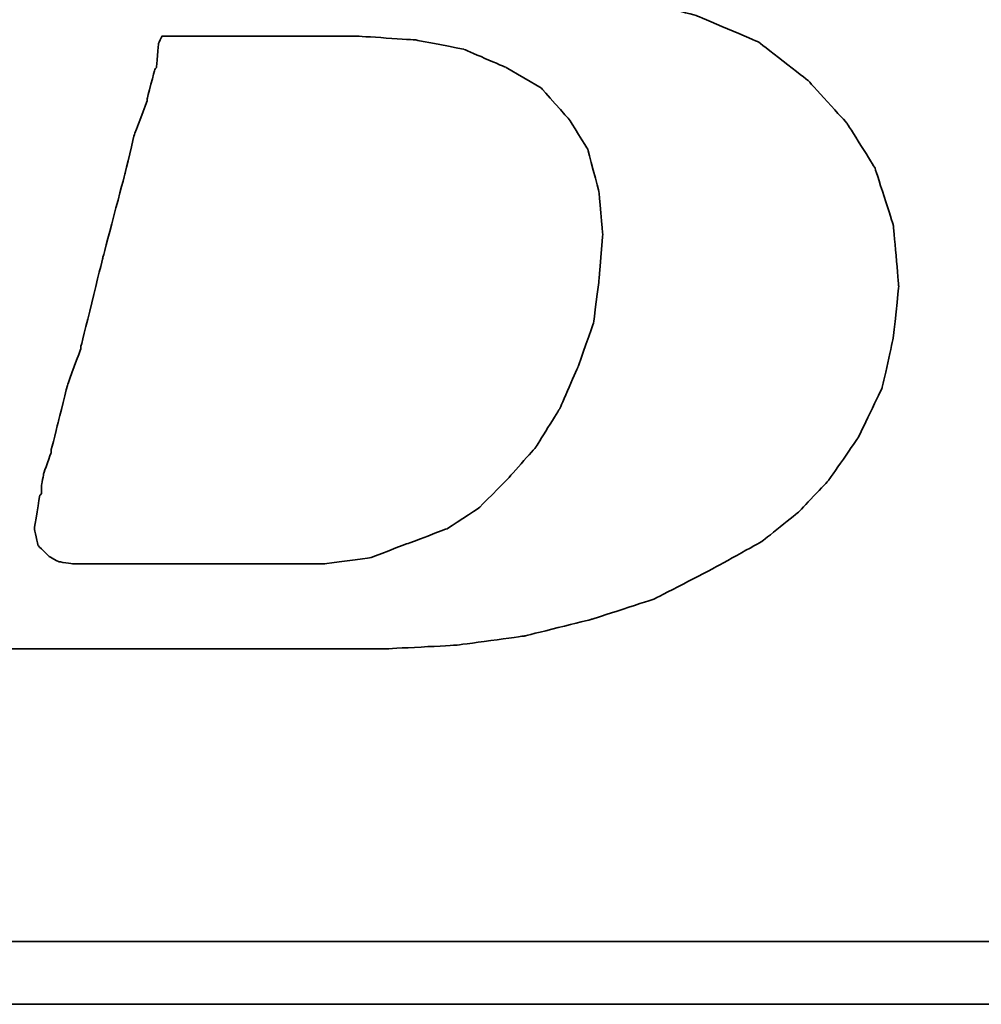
# Model space of a CAD drawing. Header units: millimetres. Extents: x -257 to 3135, y -1556 to 860.
# Tile 332 of 633: x 1312.4 to 1315.47, y -1536.2 to -1533.06. Entities that reach past the tile are written whole.
import ezdxf

# ---------------------------------------------------------------- set-up
doc = ezdxf.new("R2010")
doc.units = ezdxf.units.MM
doc.layers.add('DIM', color=4, linetype='CONTINUOUS')
doc.layers.add('layer 1', color=7, linetype='CONTINUOUS')

# ---------------------------------------------------------------- blocks, each defined once
blk = doc.blocks.new('TBI MOTION logo(完整正式版)')
at = {"layer": 'layer 1', "color": 22, "lineweight": 35}
for points, knots in [([(-64.65375, -6.86375), (-64.65375, -6.86375), (-64.84375, -7.29625), (-64.84375, -7.29625), (-64.84375, -7.29625), (-64.84375, -7.29625), (-64.86875, -7.34375), (-64.86875, -7.34375), (-64.86875, -7.34375), (-64.86875, -7.34375), (-64.86875, -7.36875), (-64.86875, -7.36875), (-64.86875, -7.36875), (-64.86875, -7.36875), (-65.15375, -7.65375), (-65.15375, -7.65375), (-65.15375, -7.65375), (-65.15375, -7.65375), (-65.17875, -7.65375), (-65.17875, -7.65375), (-65.17875, -7.65375), (-65.17875, -7.65375), (-65.20375, -7.67875), (-65.20375, -7.67875), (-65.20375, -7.67875), (-65.20375, -7.67875), (-65.58875, -7.87125), (-65.58875, -7.87125), (-65.58875, -7.87125), (-65.58875, -7.87125), (-65.63375, -7.87125), (-65.63375, -7.87125), (-65.63375, -7.87125), (-65.63375, -7.87125), (-65.65875, -7.89375), (-65.65875, -7.89375), (-65.65875, -7.89375), (-65.65875, -7.89375), (-66.09375, -7.94375), (-66.09375, -7.94375), (-66.09375, -7.94375), (-66.09375, -7.94375), (-66.11375, -7.94375), (-66.11375, -7.94375), (-66.11375, -7.94375), (-66.11375, -7.94375), (-66.16375, -7.94375), (-66.16375, -7.94375), (-66.16375, -7.94375), (-66.16375, -7.94375), (-66.30875, -7.94375), (-66.30875, -7.94375), (-66.30875, -7.94375), (-66.30875, -7.94375), (-66.69375, -7.94375), (-66.69375, -7.94375), (-66.69375, -7.94375), (-66.69375, -7.94375), (-67.07375, -7.94375), (-67.07375, -7.94375), (-67.07375, -7.94375), (-67.07375, -7.94375), (-67.12375, -7.94375), (-67.12375, -7.94375), (-67.12375, -7.94375), (-67.12375, -7.94375), (-67.12375, -7.96625), (-67.12375, -7.96625), (-67.12375, -7.96625), (-67.12375, -7.96625), (-67.14875, -7.99125), (-67.14875, -7.99125), (-67.14875, -7.99125), (-67.14875, -7.99125), (-67.24375, -8.34875), (-67.24375, -8.34875), (-67.24375, -8.34875), (-67.24375, -8.34875), (-67.31375, -8.68625), (-67.31375, -8.68625), (-67.31375, -8.68625), (-67.31375, -8.68625), (-67.26875, -8.68625), (-67.26875, -8.68625), (-67.26875, -8.68625), (-67.26875, -8.68625), (-67.07375, -8.68625), (-67.07375, -8.68625), (-67.07375, -8.68625), (-67.07375, -8.68625), (-66.54875, -8.68625), (-66.54875, -8.68625), (-66.54875, -8.68625), (-66.54875, -8.68625), (-65.82625, -8.68625), (-65.82625, -8.68625), (-65.82625, -8.68625), (-65.82625, -8.68625), (-65.01375, -8.68625), (-65.01375, -8.68625), (-65.01375, -8.68625), (-65.01375, -8.68625), (-64.05375, -8.68625), (-64.05375, -8.68625), (-64.05375, -8.68625), (-64.05375, -8.68625), (-62.08375, -8.68625), (-62.08375, -8.68625), (-62.08375, -8.68625), (-62.08375, -8.68625), (-60.06875, -8.68625), (-60.06875, -8.68625), (-60.06875, -8.68625), (-60.06875, -8.68625), (-59.10875, -8.68625), (-59.10875, -8.68625), (-59.10875, -8.68625), (-59.10875, -8.68625), (-58.29375, -8.68625), (-58.29375, -8.68625), (-58.29375, -8.68625), (-58.29375, -8.68625), (-57.57375, -8.68625), (-57.57375, -8.68625), (-57.57375, -8.68625), (-57.57375, -8.68625), (-57.04875, -8.68625), (-57.04875, -8.68625), (-57.04875, -8.68625), (-57.04875, -8.68625), (-56.85375, -8.68625), (-56.85375, -8.68625), (-56.85375, -8.68625), (-56.85375, -8.68625), (-56.70875, -8.68625), (-56.70875, -8.68625), (-56.70875, -8.68625), (-56.70875, -8.68625), (-56.61375, -8.68625), (-56.61375, -8.68625), (-56.61375, -8.68625), (-56.61375, -8.68625), (-56.56875, -8.68625), (-56.56875, -8.68625), (-56.56875, -8.68625), (-56.56875, -8.68625), (-55.65375, -8.63875), (-55.65375, -8.63875), (-55.65375, -8.63875), (-55.65375, -8.63875), (-54.76875, -8.51875), (-54.76875, -8.51875), (-54.76875, -8.51875), (-54.76875, -8.51875), (-53.90375, -8.30375), (-53.90375, -8.30375), (-53.90375, -8.30375), (-53.90375, -8.30375), (-53.08875, -8.03875), (-53.08875, -8.03875), (-53.08875, -8.03875), (-53.08875, -8.03875), (-52.34375, -7.65375), (-52.34375, -7.65375), (-52.34375, -7.65375), (-52.34375, -7.65375), (-51.69875, -7.29625), (-51.69875, -7.29625), (-51.69875, -7.29625), (-51.69875, -7.29625), (-51.21875, -6.91125), (-51.21875, -6.91125), (-51.21875, -6.91125), (-51.21875, -6.91125), (-50.83375, -6.50375), (-50.83375, -6.50375), (-50.83375, -6.50375), (-50.83375, -6.50375), (-50.44875, -5.94875), (-50.44875, -5.94875), (-50.44875, -5.94875), (-50.44875, -5.94875), (-50.13875, -5.30375), (-50.13875, -5.30375), (-50.13875, -5.30375), (-50.13875, -5.30375), (-49.99375, -4.65375), (-49.99375, -4.65375), (-49.99375, -4.65375), (-49.99375, -4.65375), (-49.92375, -3.98375), (-49.92375, -3.98375), (-49.92375, -3.98375), (-49.92375, -3.98375), (-49.99375, -3.19374), (-49.99375, -3.19374), (-49.99375, -3.19374), (-49.99375, -3.19374), (-50.23374, -2.44874), (-50.23374, -2.44874), (-50.23374, -2.44874), (-50.23374, -2.44874), (-50.59375, -1.87374), (-50.59375, -1.87374), (-50.59375, -1.87374), (-50.59375, -1.87374), (-51.09875, -1.31874), (-51.09875, -1.31874), (-51.09875, -1.31874), (-51.09875, -1.31874), (-51.74375, -0.81875), (-51.74375, -0.81875), (-51.74375, -0.81875), (-51.74375, -0.81875), (-52.53875, -0.48125), (-52.53875, -0.48125), (-52.53875, -0.48125), (-52.53875, -0.48125), (-53.47375, -0.21875), (-53.47375, -0.21875), (-53.47375, -0.21875), (-53.47375, -0.21875), (-54.52875, -0.04874), (-54.52875, -0.04874), (-54.52875, -0.04874), (-54.52875, -0.04874), (-55.65375, 0.12125), (-55.65375, 0.12125), (-55.65375, 0.12125), (-55.65375, 0.12125), (-54.50375, 0.28624), (-54.50375, 0.28624), (-54.50375, 0.28624), (-54.50375, 0.28624), (-53.83375, 0.38124), (-53.83375, 0.38124), (-53.83375, 0.38124), (-53.83375, 0.38124), (-53.18375, 0.50125), (-53.18375, 0.50125), (-53.18375, 0.50125), (-53.18375, 0.50125), (-52.55875, 0.66874), (-52.55875, 0.66874), (-52.55875, 0.66874), (-52.55875, 0.66874), (-52.03375, 0.86124), (-52.03375, 0.86124), (-52.03375, 0.86124), (-52.03375, 0.86124), (-51.50374, 1.03124), (-51.50374, 1.03124), (-51.50374, 1.03124), (-51.50374, 1.03124), (-51.09875, 1.27125), (-51.09875, 1.27125), (-51.09875, 1.27125), (-51.09875, 1.27125), (-50.71375, 1.48624), (-50.71375, 1.48624), (-50.71375, 1.48624), (-50.71375, 1.48624), (-50.37625, 1.77625), (-50.37625, 1.77625), (-50.37625, 1.77625), (-50.37625, 1.77625), (-49.82375, 2.37625), (-49.82375, 2.37625), (-49.82375, 2.37625), (-49.82375, 2.37625), (-49.41875, 2.99625), (-49.41875, 2.99625), (-49.41875, 2.99625), (-49.41875, 2.99625), (-49.22375, 3.76625), (-49.22375, 3.76625), (-49.22375, 3.76625), (-49.22375, 3.76625), (-49.15375, 4.50874), (-49.15375, 4.50874), (-49.15375, 4.50874), (-49.15375, 4.50874), (-49.20375, 5.25125), (-49.20375, 5.25125), (-49.20375, 5.25125), (-49.20375, 5.25125), (-49.41875, 5.92625), (-49.41875, 5.92625), (-49.41875, 5.92625), (-49.41875, 5.92625), (-49.77875, 6.47625), (-49.77875, 6.47625), (-49.77875, 6.47625), (-49.77875, 6.47625), (-50.33125, 7.02624), (-50.33125, 7.02624), (-50.33125, 7.02624), (-50.33125, 7.02624), (-51.00125, 7.43625), (-51.00125, 7.43625), (-51.00125, 7.43625), (-51.00125, 7.43625), (-51.79375, 7.72625), (-51.79375, 7.72625), (-51.79375, 7.72625), (-51.79375, 7.72625), (-52.72875, 7.89124), (-52.72875, 7.89124), (-52.72875, 7.89124), (-52.72875, 7.89124), (-53.83375, 7.98625), (-53.83375, 7.98625), (-53.83375, 7.98625), (-53.83375, 7.98625), (-53.92875, 7.98625), (-53.92875, 7.98625), (-53.92875, 7.98625), (-53.92875, 7.98625), (-54.26375, 7.98625), (-54.26375, 7.98625), (-54.26375, 7.98625), (-54.26375, 7.98625), (-54.74375, 7.98625), (-54.74375, 7.98625), (-54.74375, 7.98625), (-54.74375, 7.98625), (-55.36875, 7.98625), (-55.36875, 7.98625), (-55.36875, 7.98625), (-55.36875, 7.98625), (-56.13375, 7.98625), (-56.13375, 7.98625), (-56.13375, 7.98625), (-56.13375, 7.98625), (-56.94875, 7.98625), (-56.94875, 7.98625), (-56.94875, 7.98625), (-56.94875, 7.98625), (-58.77625, 7.98625), (-58.77625, 7.98625), (-58.77625, 7.98625), (-58.77625, 7.98625), (-60.59875, 7.98625), (-60.59875, 7.98625), (-60.59875, 7.98625), (-60.59875, 7.98625), (-61.41375, 7.98625), (-61.41375, 7.98625), (-61.41375, 7.98625), (-61.41375, 7.98625), (-62.17875, 7.98625), (-62.17875, 7.98625), (-62.17875, 7.98625), (-62.17875, 7.98625), (-62.80375, 7.98625), (-62.80375, 7.98625), (-62.80375, 7.98625), (-62.80375, 7.98625), (-63.30625, 7.98625), (-63.30625, 7.98625), (-63.30625, 7.98625), (-63.30625, 7.98625), (-63.57375, 7.98625), (-63.57375, 7.98625), (-63.57375, 7.98625), (-63.57375, 7.98625), (-63.57375, 7.96375), (-63.57375, 7.96375), (-63.57375, 7.96375), (-63.57375, 7.96375), (-63.59875, 7.94125), (-63.59875, 7.94125), (-63.59875, 7.94125), (-63.59875, 7.94125), (-63.69375, 7.55625), (-63.69375, 7.55625), (-63.69375, 7.55625), (-63.69375, 7.55625), (-63.76375, 7.24624), (-63.76375, 7.24624), (-63.76375, 7.24624), (-63.76375, 7.24624), (-63.23875, 7.24624), (-63.23875, 7.24624), (-63.23875, 7.24624), (-63.23875, 7.24624), (-62.75875, 7.24624), (-62.75875, 7.24624), (-62.75875, 7.24624), (-62.75875, 7.24624), (-62.61125, 7.24624), (-62.61125, 7.24624), (-62.61125, 7.24624), (-62.61125, 7.24624), (-62.56625, 7.24624), (-62.56625, 7.24624), (-62.56625, 7.24624), (-62.56625, 7.24624), (-62.22875, 7.24624), (-62.22875, 7.24624), (-62.22875, 7.24624), (-62.22875, 7.24624), (-62.20375, 7.24624), (-62.20375, 7.24624), (-62.20375, 7.24624), (-62.20375, 7.24624), (-62.17875, 7.21875), (-62.17875, 7.21875), (-62.17875, 7.21875), (-62.17875, 7.21875), (-61.96375, 7.17125), (-61.96375, 7.17125), (-61.96375, 7.17125), (-61.96375, 7.17125), (-61.72375, 7.12624), (-61.72375, 7.12624), (-61.72375, 7.12624), (-61.72375, 7.12624), (-61.70375, 7.12624), (-61.70375, 7.12624), (-61.70375, 7.12624), (-61.70375, 7.12624), (-61.55875, 7.07624), (-61.55875, 7.07624), (-61.55875, 7.07624), (-61.55875, 7.07624), (-61.50875, 7.07624), (-61.50875, 7.07624), (-61.50875, 7.07624), (-61.50875, 7.07624), (-61.48375, 7.02624), (-61.48375, 7.02624), (-61.48375, 7.02624), (-61.48375, 7.02624), (-61.31875, 6.83375), (-61.31875, 6.83375), (-61.31875, 6.83375), (-61.31875, 6.83375), (-61.29375, 6.81125), (-61.29375, 6.81125), (-61.29375, 6.81125), (-61.29375, 6.81125), (-61.29375, 6.78625), (-61.29375, 6.78625), (-61.29375, 6.78625), (-61.29375, 6.78625), (-61.19875, 6.50124), (-61.19875, 6.50124), (-61.19875, 6.50124), (-61.19875, 6.50124), (-61.17375, 6.45124), (-61.17375, 6.45124), (-61.17375, 6.45124), (-61.17375, 6.45124), (-61.19875, 6.40625), (-61.19875, 6.40625), (-61.19875, 6.40625), (-61.19875, 6.40625), (-61.26875, 5.99624), (-61.26875, 5.99624), (-61.26875, 5.99624), (-61.26875, 5.99624), (-61.26875, 5.85125), (-61.26875, 5.85125), (-61.26875, 5.85125), (-61.26875, 5.85125), (-61.26875, 5.82625), (-61.26875, 5.82625), (-61.26875, 5.82625), (-61.26875, 5.82625), (-61.29375, 5.80625), (-61.29375, 5.80625), (-61.29375, 5.80625), (-61.29375, 5.80625), (-61.34125, 5.66125), (-61.34125, 5.66125), (-61.34125, 5.66125), (-61.34125, 5.66125), (-61.41375, 5.44625), (-61.41375, 5.44625), (-61.41375, 5.44625), (-61.41375, 5.44625), (-61.48375, 5.15625), (-61.48375, 5.15625), (-61.48375, 5.15625), (-61.48375, 5.15625), (-61.58375, 4.82124), (-61.58375, 4.82124), (-61.58375, 4.82124), (-61.58375, 4.82124), (-61.79875, 4.00375), (-61.79875, 4.00375), (-61.79875, 4.00375), (-61.79875, 4.00375), (-62.05875, 2.99625), (-62.05875, 2.99625), (-62.05875, 2.99625), (-62.05875, 2.99625), (-62.34875, 1.91625), (-62.34875, 1.91625), (-62.34875, 1.91625), (-62.34875, 1.91625), (-62.97375, -0.41124), (-62.97375, -0.41124), (-62.97375, -0.41124), (-62.97375, -0.41124), (-63.59875, -2.75875), (-63.59875, -2.75875), (-63.59875, -2.75875), (-63.59875, -2.75875), (-63.88375, -3.86374), (-63.88375, -3.86374), (-63.88375, -3.86374), (-63.88375, -3.86374), (-64.14875, -4.82374), (-64.14875, -4.82374), (-64.14875, -4.82374), (-64.14875, -4.82374), (-64.36375, -5.64125), (-64.36375, -5.64125), (-64.36375, -5.64125), (-64.36375, -5.64125), (-64.43625, -5.97625), (-64.43625, -5.97625), (-64.43625, -5.97625), (-64.43625, -5.97625), (-64.50875, -6.28625), (-64.50875, -6.28625), (-64.50875, -6.28625), (-64.50875, -6.28625), (-64.50875, -6.30875), (-64.50875, -6.30875), (-64.50875, -6.30875), (-64.50875, -6.30875), (-64.57875, -6.50375), (-64.57875, -6.50375), (-64.57875, -6.50375), (-64.57875, -6.50375), (-64.62875, -6.69625), (-64.62875, -6.69625), (-64.62875, -6.69625), (-64.62875, -6.69625), (-64.62875, -6.76875), (-64.62875, -6.76875), (-64.62875, -6.76875), (-64.62875, -6.76875), (-64.62875, -6.81375), (-64.62875, -6.81375), (-64.62875, -6.81375), (-64.62875, -6.81375), (-64.62875, -6.83875), (-64.62875, -6.83875), (-64.62875, -6.83875), (-64.62875, -6.83875), (-64.65375, -6.86375), (-64.65375, -6.86375)], [0, 0, 0, 0, 0.00719424, 0.00719424, 0.00719424, 0.00719425, 0.01438849, 0.01438849, 0.01438849, 0.0143885, 0.02158273, 0.02158273, 0.02158273, 0.02158274, 0.02877698, 0.02877698, 0.02877698, 0.02877699, 0.03597122, 0.03597122, 0.03597122, 0.03597123, 0.04316547, 0.04316547, 0.04316547, 0.04316548, 0.05035971, 0.05035971, 0.05035971, 0.05035972, 0.05755396, 0.05755396, 0.05755396, 0.05755397, 0.0647482, 0.0647482, 0.0647482, 0.06474821, 0.07194245, 0.07194245, 0.07194245, 0.07194246, 0.07913669, 0.07913669, 0.07913669, 0.0791367, 0.08633094, 0.08633094, 0.08633094, 0.08633095, 0.09352518, 0.09352518, 0.09352518, 0.09352519, 0.10071942, 0.10071942, 0.10071942, 0.10071943, 0.10791367, 0.10791367, 0.10791367, 0.10791368, 0.11510791, 0.11510791, 0.11510791, 0.11510792, 0.12230216, 0.12230216, 0.12230216, 0.12230217, 0.1294964, 0.1294964, 0.1294964, 0.12949641, 0.13669065, 0.13669065, 0.13669065, 0.13669066, 0.14388489, 0.14388489, 0.14388489, 0.1438849, 0.15107914, 0.15107914, 0.15107914, 0.15107915, 0.15827338, 0.15827338, 0.15827338, 0.15827339, 0.16546763, 0.16546763, 0.16546763, 0.16546764, 0.17266187, 0.17266187, 0.17266187, 0.17266188, 0.17985612, 0.17985612, 0.17985612, 0.17985613, 0.18705036, 0.18705036, 0.18705036, 0.18705037, 0.1942446, 0.1942446, 0.1942446, 0.19424461, 0.20143885, 0.20143885, 0.20143885, 0.20143886, 0.20863309, 0.20863309, 0.20863309, 0.2086331, 0.21582734, 0.21582734, 0.21582734, 0.21582735, 0.22302158, 0.22302158, 0.22302158, 0.22302159, 0.23021583, 0.23021583, 0.23021583, 0.23021584, 0.23741007, 0.23741007, 0.23741007, 0.23741008, 0.24460432, 0.24460432, 0.24460432, 0.24460433, 0.25179856, 0.25179856, 0.25179856, 0.25179857, 0.25899281, 0.25899281, 0.25899281, 0.25899282, 0.26618705, 0.26618705, 0.26618705, 0.26618706, 0.27338129, 0.27338129, 0.27338129, 0.2733813, 0.28057554, 0.28057554, 0.28057554, 0.28057555, 0.28776978, 0.28776978, 0.28776978, 0.28776979, 0.29496403, 0.29496403, 0.29496403, 0.29496404, 0.30215827, 0.30215827, 0.30215827, 0.30215828, 0.30935252, 0.30935252, 0.30935252, 0.30935253, 0.31654676, 0.31654676, 0.31654676, 0.31654677, 0.32374101, 0.32374101, 0.32374101, 0.32374102, 0.33093525, 0.33093525, 0.33093525, 0.33093526, 0.3381295, 0.3381295, 0.3381295, 0.33812951, 0.34532374, 0.34532374, 0.34532374, 0.34532375, 0.35251799, 0.35251799, 0.35251799, 0.352518, 0.35971223, 0.35971223, 0.35971223, 0.35971224, 0.36690647, 0.36690647, 0.36690647, 0.36690648, 0.37410072, 0.37410072, 0.37410072, 0.37410073, 0.38129496, 0.38129496, 0.38129496, 0.38129497, 0.38848921, 0.38848921, 0.38848921, 0.38848922, 0.39568345, 0.39568345, 0.39568345, 0.39568346, 0.4028777, 0.4028777, 0.4028777, 0.40287771, 0.41007194, 0.41007194, 0.41007194, 0.41007195, 0.41726619, 0.41726619, 0.41726619, 0.4172662, 0.42446043, 0.42446043, 0.42446043, 0.42446044, 0.43165468, 0.43165468, 0.43165468, 0.43165469, 0.43884892, 0.43884892, 0.43884892, 0.43884893, 0.44604317, 0.44604317, 0.44604317, 0.44604318, 0.45323741, 0.45323741, 0.45323741, 0.45323742, 0.46043165, 0.46043165, 0.46043165, 0.46043166, 0.4676259, 0.4676259, 0.4676259, 0.46762591, 0.47482014, 0.47482014, 0.47482014, 0.47482015, 0.48201439, 0.48201439, 0.48201439, 0.4820144, 0.48920863, 0.48920863, 0.48920863, 0.48920864, 0.49640288, 0.49640288, 0.49640288, 0.49640289, 0.50359712, 0.50359712, 0.50359712, 0.50359713, 0.51079137, 0.51079137, 0.51079137, 0.51079138, 0.51798561, 0.51798561, 0.51798561, 0.51798562, 0.52517986, 0.52517986, 0.52517986, 0.52517987, 0.5323741, 0.5323741, 0.5323741, 0.53237411, 0.53956835, 0.53956835, 0.53956835, 0.53956836, 0.54676259, 0.54676259, 0.54676259, 0.5467626, 0.55395683, 0.55395683, 0.55395683, 0.55395684, 0.56115108, 0.56115108, 0.56115108, 0.56115109, 0.56834532, 0.56834532, 0.56834532, 0.56834533, 0.57553957, 0.57553957, 0.57553957, 0.57553958, 0.58273381, 0.58273381, 0.58273381, 0.58273382, 0.58992806, 0.58992806, 0.58992806, 0.58992807, 0.5971223, 0.5971223, 0.5971223, 0.59712231, 0.60431655, 0.60431655, 0.60431655, 0.60431656, 0.61151079, 0.61151079, 0.61151079, 0.6115108, 0.61870504, 0.61870504, 0.61870504, 0.61870505, 0.62589928, 0.62589928, 0.62589928, 0.62589929, 0.63309353, 0.63309353, 0.63309353, 0.63309354, 0.64028777, 0.64028777, 0.64028777, 0.64028778, 0.64748201, 0.64748201, 0.64748201, 0.64748202, 0.65467626, 0.65467626, 0.65467626, 0.65467627, 0.6618705, 0.6618705, 0.6618705, 0.66187051, 0.66906475, 0.66906475, 0.66906475, 0.66906476, 0.67625899, 0.67625899, 0.67625899, 0.676259, 0.68345324, 0.68345324, 0.68345324, 0.68345325, 0.69064748, 0.69064748, 0.69064748, 0.69064749, 0.69784173, 0.69784173, 0.69784173, 0.69784174, 0.70503597, 0.70503597, 0.70503597, 0.70503598, 0.71223022, 0.71223022, 0.71223022, 0.71223023, 0.71942446, 0.71942446, 0.71942446, 0.71942447, 0.72661871, 0.72661871, 0.72661871, 0.72661872, 0.73381295, 0.73381295, 0.73381295, 0.73381296, 0.74100719, 0.74100719, 0.74100719, 0.7410072, 0.74820144, 0.74820144, 0.74820144, 0.74820145, 0.75539568, 0.75539568, 0.75539568, 0.75539569, 0.76258993, 0.76258993, 0.76258993, 0.76258994, 0.76978417, 0.76978417, 0.76978417, 0.76978418, 0.77697842, 0.77697842, 0.77697842, 0.77697843, 0.78417266, 0.78417266, 0.78417266, 0.78417267, 0.79136691, 0.79136691, 0.79136691, 0.79136692, 0.79856115, 0.79856115, 0.79856115, 0.79856116, 0.8057554, 0.8057554, 0.8057554, 0.80575541, 0.81294964, 0.81294964, 0.81294964, 0.81294965, 0.82014388, 0.82014388, 0.82014388, 0.82014389, 0.82733813, 0.82733813, 0.82733813, 0.82733814, 0.83453237, 0.83453237, 0.83453237, 0.83453238, 0.84172662, 0.84172662, 0.84172662, 0.84172663, 0.84892086, 0.84892086, 0.84892086, 0.84892087, 0.85611511, 0.85611511, 0.85611511, 0.85611512, 0.86330935, 0.86330935, 0.86330935, 0.86330936, 0.8705036, 0.8705036, 0.8705036, 0.87050361, 0.87769784, 0.87769784, 0.87769784, 0.87769785, 0.88489209, 0.88489209, 0.88489209, 0.8848921, 0.89208633, 0.89208633, 0.89208633, 0.89208634, 0.89928058, 0.89928058, 0.89928058, 0.89928059, 0.90647482, 0.90647482, 0.90647482, 0.90647483, 0.91366906, 0.91366906, 0.91366906, 0.91366907, 0.92086331, 0.92086331, 0.92086331, 0.92086332, 0.92805755, 0.92805755, 0.92805755, 0.92805756, 0.9352518, 0.9352518, 0.9352518, 0.93525181, 0.94244604, 0.94244604, 0.94244604, 0.94244605, 0.94964029, 0.94964029, 0.94964029, 0.9496403, 0.95683453, 0.95683453, 0.95683453, 0.95683454, 0.96402878, 0.96402878, 0.96402878, 0.96402879, 0.97122302, 0.97122302, 0.97122302, 0.97122303, 0.97841727, 0.97841727, 0.97841727, 0.97841728, 0.98561151, 0.98561151, 0.98561151, 0.98561152, 0.99280576, 0.99280576, 0.99280576, 0.99280577, 1, 1, 1, 1]), ([(-61.03125, -6.57375), (-61.03125, -6.57375), (-61.03125, -6.67125), (-61.03125, -6.67125), (-61.03125, -6.67125), (-61.03125, -6.67125), (-61.05375, -6.69625), (-61.05375, -6.69625), (-61.05375, -6.69625), (-61.05375, -6.69625), (-61.12375, -7.12875), (-61.12375, -7.12875), (-61.12375, -7.12875), (-61.12375, -7.12875), (-61.07875, -7.34375), (-61.07875, -7.34375), (-61.07875, -7.34375), (-61.07875, -7.34375), (-60.93375, -7.48875), (-60.93375, -7.48875), (-60.93375, -7.48875), (-60.93375, -7.48875), (-60.81375, -7.55625), (-60.81375, -7.55625), (-60.81375, -7.55625), (-60.81375, -7.55625), (-60.62375, -7.58375), (-60.62375, -7.58375), (-60.62375, -7.58375), (-60.62375, -7.58375), (-60.30875, -7.58375), (-60.30875, -7.58375), (-60.30875, -7.58375), (-60.30875, -7.58375), (-59.97375, -7.58375), (-59.97375, -7.58375), (-59.97375, -7.58375), (-59.97375, -7.58375), (-59.87875, -7.58375), (-59.87875, -7.58375), (-59.87875, -7.58375), (-59.87875, -7.58375), (-59.63625, -7.58375), (-59.63625, -7.58375), (-59.63625, -7.58375), (-59.63625, -7.58375), (-58.96875, -7.58375), (-58.96875, -7.58375), (-58.96875, -7.58375), (-58.96875, -7.58375), (-58.29375, -7.58375), (-58.29375, -7.58375), (-58.29375, -7.58375), (-58.29375, -7.58375), (-58.05375, -7.58375), (-58.05375, -7.58375), (-58.05375, -7.58375), (-58.05375, -7.58375), (-57.98375, -7.58375), (-57.98375, -7.58375), (-57.98375, -7.58375), (-57.98375, -7.58375), (-57.35875, -7.58375), (-57.35875, -7.58375), (-57.35875, -7.58375), (-57.35875, -7.58375), (-56.78375, -7.50875), (-56.78375, -7.50875), (-56.78375, -7.50875), (-56.78375, -7.50875), (-56.27875, -7.31875), (-56.27875, -7.31875), (-56.27875, -7.31875), (-56.27875, -7.31875), (-55.77375, -7.12875), (-55.77375, -7.12875), (-55.77375, -7.12875), (-55.77375, -7.12875), (-55.36875, -6.86375), (-55.36875, -6.86375), (-55.36875, -6.86375), (-55.36875, -6.86375), (-55.00875, -6.50375), (-55.00875, -6.50375), (-55.00875, -6.50375), (-55.00875, -6.50375), (-54.62375, -6.06875), (-54.62375, -6.06875), (-54.62375, -6.06875), (-54.62375, -6.06875), (-54.31375, -5.56875), (-54.31375, -5.56875), (-54.31375, -5.56875), (-54.31375, -5.56875), (-54.07375, -5.01625), (-54.07375, -5.01625), (-54.07375, -5.01625), (-54.07375, -5.01625), (-53.87875, -4.46374), (-53.87875, -4.46374), (-53.87875, -4.46374), (-53.87875, -4.46374), (-53.80875, -3.91375), (-53.80875, -3.91375), (-53.80875, -3.91375), (-53.80875, -3.91375), (-53.75875, -3.31375), (-53.75875, -3.31375), (-53.75875, -3.31375), (-53.75875, -3.31375), (-53.80875, -2.75875), (-53.80875, -2.75875), (-53.80875, -2.75875), (-53.80875, -2.75875), (-53.95375, -2.20875), (-53.95375, -2.20875), (-53.95375, -2.20875), (-53.95375, -2.20875), (-54.19375, -1.82625), (-54.19375, -1.82625), (-54.19375, -1.82625), (-54.19375, -1.82625), (-54.55375, -1.41875), (-54.55375, -1.41875), (-54.55375, -1.41875), (-54.55375, -1.41875), (-55.00875, -1.15125), (-55.00875, -1.15125), (-55.00875, -1.15125), (-55.00875, -1.15125), (-55.56125, -0.91375), (-55.56125, -0.91375), (-55.56125, -0.91375), (-55.56125, -0.91375), (-56.18125, -0.79375), (-56.18125, -0.79375), (-56.18125, -0.79375), (-56.18125, -0.79375), (-56.94875, -0.74374), (-56.94875, -0.74374), (-56.94875, -0.74374), (-56.94875, -0.74374), (-56.99875, -0.74374), (-56.99875, -0.74374), (-56.99875, -0.74374), (-56.99875, -0.74374), (-57.09375, -0.74374), (-57.09375, -0.74374), (-57.09375, -0.74374), (-57.09375, -0.74374), (-57.38375, -0.74374), (-57.38375, -0.74374), (-57.38375, -0.74374), (-57.38375, -0.74374), (-57.76875, -0.74374), (-57.76875, -0.74374), (-57.76875, -0.74374), (-57.76875, -0.74374), (-58.24625, -0.74374), (-58.24625, -0.74374), (-58.24625, -0.74374), (-58.24625, -0.74374), (-58.72875, -0.74374), (-58.72875, -0.74374), (-58.72875, -0.74374), (-58.72875, -0.74374), (-59.20875, -0.74374), (-59.20875, -0.74374), (-59.20875, -0.74374), (-59.20875, -0.74374), (-59.46875, -0.74374), (-59.46875, -0.74374), (-59.46875, -0.74374), (-59.46875, -0.74374), (-59.51625, -0.83875), (-59.51625, -0.83875), (-59.51625, -0.83875), (-59.51625, -0.83875), (-59.54375, -1.15125), (-59.54375, -1.15125), (-59.54375, -1.15125), (-59.54375, -1.15125), (-59.56375, -1.17874), (-59.56375, -1.17874), (-59.56375, -1.17874), (-59.56375, -1.17874), (-59.66375, -1.55875), (-59.66375, -1.55875), (-59.66375, -1.55875), (-59.66375, -1.55875), (-59.66375, -1.58375), (-59.66375, -1.58375), (-59.66375, -1.58375), (-59.66375, -1.58375), (-59.82875, -2.01874), (-59.82875, -2.01874), (-59.82875, -2.01874), (-59.82875, -2.01874), (-59.94875, -2.52125), (-59.94875, -2.52125), (-59.94875, -2.52125), (-59.94875, -2.52125), (-60.23875, -3.62375), (-60.23875, -3.62375), (-60.23875, -3.62375), (-60.23875, -3.62375), (-60.52375, -4.77624), (-60.52375, -4.77624), (-60.52375, -4.77624), (-60.52375, -4.77624), (-60.52375, -4.79874), (-60.52375, -4.79874), (-60.52375, -4.79874), (-60.52375, -4.79874), (-60.69125, -5.25375), (-60.69125, -5.25375), (-60.69125, -5.25375), (-60.69125, -5.25375), (-60.81375, -5.73625), (-60.81375, -5.73625), (-60.81375, -5.73625), (-60.81375, -5.73625), (-60.90875, -6.11875), (-60.90875, -6.11875), (-60.90875, -6.11875), (-60.90875, -6.11875), (-60.90875, -6.14375), (-60.90875, -6.14375), (-60.90875, -6.14375), (-60.90875, -6.14375), (-61.00375, -6.40875), (-61.00375, -6.40875), (-61.00375, -6.40875), (-61.00375, -6.40875), (-61.03125, -6.57375), (-61.03125, -6.57375)], [0, 0, 0, 0, 0.01694915, 0.01694915, 0.01694915, 0.01694916, 0.03389831, 0.03389831, 0.03389831, 0.03389832, 0.05084746, 0.05084746, 0.05084746, 0.05084747, 0.06779661, 0.06779661, 0.06779661, 0.06779662, 0.08474576, 0.08474576, 0.08474576, 0.08474577, 0.10169492, 0.10169492, 0.10169492, 0.10169493, 0.11864407, 0.11864407, 0.11864407, 0.11864408, 0.13559322, 0.13559322, 0.13559322, 0.13559323, 0.15254237, 0.15254237, 0.15254237, 0.15254238, 0.16949153, 0.16949153, 0.16949153, 0.16949154, 0.18644068, 0.18644068, 0.18644068, 0.18644069, 0.20338983, 0.20338983, 0.20338983, 0.20338984, 0.22033898, 0.22033898, 0.22033898, 0.22033899, 0.23728814, 0.23728814, 0.23728814, 0.23728815, 0.25423729, 0.25423729, 0.25423729, 0.2542373, 0.27118644, 0.27118644, 0.27118644, 0.27118645, 0.28813559, 0.28813559, 0.28813559, 0.2881356, 0.30508475, 0.30508475, 0.30508475, 0.30508476, 0.3220339, 0.3220339, 0.3220339, 0.32203391, 0.33898305, 0.33898305, 0.33898305, 0.33898306, 0.3559322, 0.3559322, 0.3559322, 0.35593221, 0.37288136, 0.37288136, 0.37288136, 0.37288137, 0.38983051, 0.38983051, 0.38983051, 0.38983052, 0.40677966, 0.40677966, 0.40677966, 0.40677967, 0.42372881, 0.42372881, 0.42372881, 0.42372882, 0.44067797, 0.44067797, 0.44067797, 0.44067798, 0.45762712, 0.45762712, 0.45762712, 0.45762713, 0.47457627, 0.47457627, 0.47457627, 0.47457628, 0.49152542, 0.49152542, 0.49152542, 0.49152543, 0.50847458, 0.50847458, 0.50847458, 0.50847459, 0.52542373, 0.52542373, 0.52542373, 0.52542374, 0.54237288, 0.54237288, 0.54237288, 0.54237289, 0.55932203, 0.55932203, 0.55932203, 0.55932204, 0.57627119, 0.57627119, 0.57627119, 0.5762712, 0.59322034, 0.59322034, 0.59322034, 0.59322035, 0.61016949, 0.61016949, 0.61016949, 0.6101695, 0.62711864, 0.62711864, 0.62711864, 0.62711865, 0.6440678, 0.6440678, 0.6440678, 0.64406781, 0.66101695, 0.66101695, 0.66101695, 0.66101696, 0.6779661, 0.6779661, 0.6779661, 0.67796611, 0.69491525, 0.69491525, 0.69491525, 0.69491526, 0.71186441, 0.71186441, 0.71186441, 0.71186442, 0.72881356, 0.72881356, 0.72881356, 0.72881357, 0.74576271, 0.74576271, 0.74576271, 0.74576272, 0.76271186, 0.76271186, 0.76271186, 0.76271187, 0.77966102, 0.77966102, 0.77966102, 0.77966103, 0.79661017, 0.79661017, 0.79661017, 0.79661018, 0.81355932, 0.81355932, 0.81355932, 0.81355933, 0.83050847, 0.83050847, 0.83050847, 0.83050848, 0.84745763, 0.84745763, 0.84745763, 0.84745764, 0.86440678, 0.86440678, 0.86440678, 0.86440679, 0.88135593, 0.88135593, 0.88135593, 0.88135594, 0.89830508, 0.89830508, 0.89830508, 0.89830509, 0.91525424, 0.91525424, 0.91525424, 0.91525425, 0.93220339, 0.93220339, 0.93220339, 0.9322034, 0.94915254, 0.94915254, 0.94915254, 0.94915255, 0.96610169, 0.96610169, 0.96610169, 0.9661017, 0.98305085, 0.98305085, 0.98305085, 0.98305086, 1, 1, 1, 1]), ([(75.90875, -9.47875), (75.90875, -9.47875), (75.90875, -12.28625), (75.90875, -12.28625), (75.90875, -12.28625), (75.90875, -12.28625), (75.90875, -12.47875), (75.90875, -12.47875), (75.90875, -12.47875), (75.90875, -12.47875), (75.71625, -12.47875), (75.71625, -12.47875), (75.71625, -12.47875), (75.71625, -12.47875), (-88.32875, -12.47875), (-88.32875, -12.47875), (-88.32875, -12.47875), (-88.32875, -12.47875), (-88.32875, -13.29375), (-88.32875, -13.29375), (-88.32875, -13.29375), (-88.32875, -13.29375), (82.89125, -13.29375), (82.89125, -13.29375), (82.89125, -13.29375), (82.89125, -13.29375), (75.90875, -9.47875), (75.90875, -9.47875)], [0, 0, 0, 0, 0.14285714, 0.14285714, 0.14285714, 0.14285715, 0.28571429, 0.28571429, 0.28571429, 0.2857143, 0.42857143, 0.42857143, 0.42857143, 0.42857144, 0.57142857, 0.57142857, 0.57142857, 0.57142858, 0.71428571, 0.71428571, 0.71428571, 0.71428572, 0.85714286, 0.85714286, 0.85714286, 0.85714287, 1, 1, 1, 1])]:
    blk.add_open_spline(points, degree=3, knots=knots, dxfattribs=at)

msp = doc.modelspace()

# ---------------------------------------------------------------- block references
at = {"layer": 'DIM', "color": 7, "xscale": 0.246592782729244, "yscale": 0.246592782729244, "zscale": 0.246592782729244}
msp.add_blockref('TBI MOTION logo(完整正式版)', (1327.5156, -1532.9253), dxfattribs=at)

doc.saveas('drawing.dxf')
